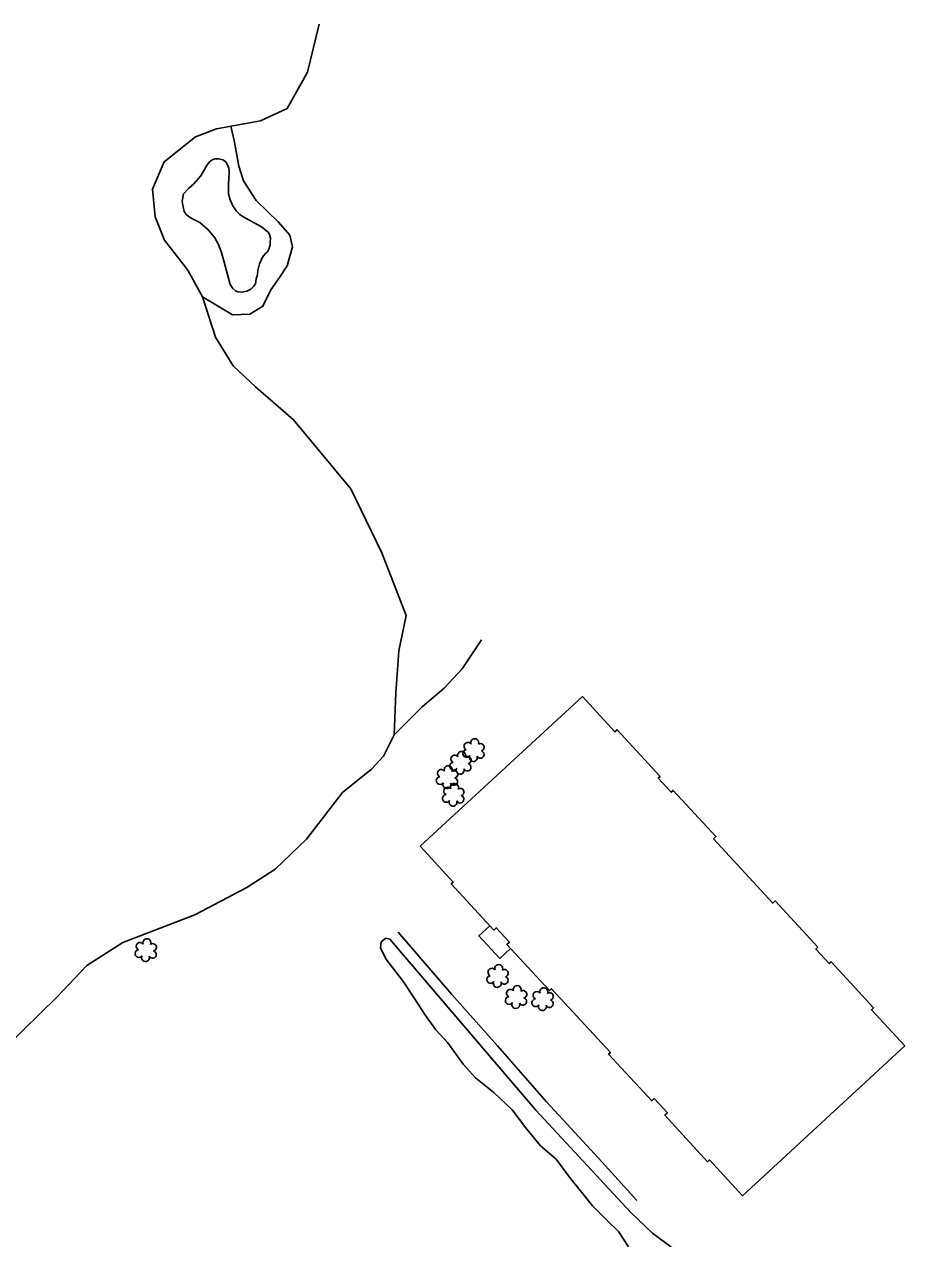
# Model space of a CAD drawing. Extents: x 1614427 to 1617186, y 896524 to 905462.
# Drawn here: x 1616425.5 to 1616645.4, y 903837.6 to 904141 of the extents above; entities that cross this region are included whole.
import ezdxf

# ---------------------------------------------------------------- set-up
doc = ezdxf.new("R2010")
doc.units = 0
for name, color, linetype in [('Exist Building', 7, 'Continuous'), ('Exist Other Culture Area Outline', 7, 'Continuous'), ('Exist Vegetation Hedge Row', 7, 'Continuous'), ('Exist Vegetation Shrub CELL', 7, 'Continuous'), ('Exist Vegetation Woods Line', 7, 'Continuous')]:
    doc.layers.add(name, color=color, linetype=linetype)

msp = doc.modelspace()

# ---------------------------------------------------------------- linework, layer by layer
at = {"layer": 'Exist Building'}
msp.add_lwpolyline([(1616645.44, 903885.78), (1616604.9, 903848.36), (1616596.66, 903857.28), (1616596.19, 903856.85), (1616585.49, 903868.45), (1616586.16, 903869.08), (1616582.89, 903872.63), (1616582.26, 903872.04), (1616571.49, 903883.71), (1616571.92, 903884.11), (1616557.21, 903900.05), (1616556.71, 903899.59), (1616546.07, 903911.11), (1616546.7, 903911.69), (1616543.39, 903915.27), (1616542.8, 903914.72), (1616532.18, 903926.23), (1616532.68, 903926.69), (1616524.44, 903935.63), (1616564.96, 903973.03), (1616573.06, 903964.25), (1616573.59, 903964.74), (1616584.34, 903953.09), (1616583.87, 903952.66), (1616587.13, 903949.13), (1616587.64, 903949.6), (1616598.3, 903938.04), (1616597.68, 903937.47), (1616612.48, 903921.42), (1616613.07, 903921.97), (1616623.74, 903910.41), (1616623.23, 903909.94), (1616626.58, 903906.32), (1616627.06, 903906.77), (1616637.66, 903895.28), (1616637.13, 903894.79)], close=True, dxfattribs=at)
msp.add_lwpolyline([(1616578.51, 903847.14), (1616569.84, 903856.72), (1616563.03, 903864.13), (1616555.97, 903871.79), (1616543.71, 903885.76), (1616532.29, 903898.62), (1616518.92, 903914.17)], dxfattribs=at)
at = {"layer": 'Exist Other Culture Area Outline'}
msp.add_lwpolyline([(1616476.65, 904102.98), (1616476.49, 904100.42), (1616476.54, 904098.64), (1616476.91, 904097.1), (1616477.59, 904095.58), (1616478.45, 904094.38), (1616479.34, 904093.41), (1616480.23, 904092.84), (1616481.24, 904092.29), (1616483.12, 904091.27), (1616484.75, 904090.36), (1616486.41, 904089.04), (1616486.74, 904088.47), (1616486.99, 904087.54), (1616486.95, 904086.53), (1616486.92, 904085.85), (1616486.61, 904084.78), (1616486.25, 904084.14), (1616485.67, 904083.61), (1616485.01, 904082.75), (1616484.27, 904081.13), (1616483.89, 904079.42), (1616483.77, 904078.37), (1616483.42, 904077.35), (1616483.28, 904076.15), (1616482.81, 904075.44), (1616482.08, 904074.79), (1616481.14, 904074.27), (1616479.66, 904074.05), (1616478.89, 904074.16), (1616478.33, 904074.28), (1616477.59, 904074.94), (1616476.98, 904075.92), (1616476.37, 904078.15), (1616475.38, 904081.88), (1616474.67, 904084.17), (1616474.05, 904085.93), (1616473.08, 904087.65), (1616471.48, 904089.65), (1616469.39, 904091.41), (1616467.16, 904092.53), (1616466, 904093.36), (1616465.47, 904094.19), (1616465.17, 904095.33), (1616464.99, 904096.72), (1616465.09, 904097.78), (1616465.3, 904098.64), (1616466.5, 904099.97), (1616467.87, 904101.12), (1616469.64, 904103.12), (1616471.18, 904105.87), (1616471.86, 904106.67), (1616472.61, 904107.17), (1616473.19, 904107.36), (1616474.11, 904107.32), (1616475.09, 904107.12), (1616475.75, 904106.68), (1616476.11, 904106.17), (1616476.6, 904105.02), (1616476.7, 904104.28), (1616476.71, 904103.33)], close=True, dxfattribs=at)
msp.add_lwpolyline([(1616546.98, 903910.12), (1616544.31, 903907.64), (1616539.09, 903913.26), (1616541.81, 903915.79)], dxfattribs=at)
at = {"layer": 'Exist Vegetation Hedge Row'}
for points in [[(1616469.99, 904072.86), (1616477.49, 904068.39), (1616481.83, 904068.54), (1616485.13, 904070.53), (1616487.1, 904074.59), (1616489.24, 904077.74), (1616491.2, 904080.59), (1616492.5, 904085.37), (1616491.82, 904088.27), (1616489.04, 904091.56), (1616483.42, 904096.9), (1616480.27, 904101.88), (1616479.13, 904105.52), (1616477.92, 904111.94), (1616477.08, 904115.48)], [(1616539.73, 903987.17), (1616534.9, 903979.95), (1616530.41, 903975.15), (1616524.87, 903970.45), (1616517.88, 903963.49)], [(1616576.43, 903835.55), (1616573.97, 903839.45), (1616571.06, 903842.27), (1616567.46, 903845.79), (1616561.69, 903852.97), (1616558.36, 903857.48), (1616554.43, 903860.81), (1616551.06, 903864.98), (1616547.4, 903869.78), (1616542.84, 903874.17), (1616538.25, 903877.78), (1616535.16, 903881.22), (1616531.28, 903886.51), (1616528.28, 903889.77), (1616525.73, 903893.38), (1616522.81, 903897.88), (1616520.2, 903901.76), (1616515.81, 903907.54), (1616514.48, 903910.23), (1616514.69, 903911.76), (1616515.82, 903912.68), (1616516.86, 903912.42), (1616553.26, 903869.74), (1616576.92, 903844.21), (1616582.4, 903838.98), (1616587.33, 903835.33)]]:
    msp.add_lwpolyline(points, dxfattribs=at)
at = {"layer": 'Exist Vegetation Shrub CELL'}
for p, q in [((1616537.81, 903959.48), (1616537.81, 903959.48)), ((1616534.52, 903956.31), (1616534.52, 903956.31)), ((1616531.18, 903952.72), (1616531.18, 903952.72)), ((1616532.75, 903948.3), (1616532.75, 903948.3)), ((1616455.92, 903909.52), (1616455.92, 903909.52)), ((1616543.8, 903903.07), (1616543.8, 903903.07)), ((1616548.43, 903897.81), (1616548.43, 903897.81)), ((1616555.07, 903897.25), (1616555.07, 903897.25))]:
    msp.add_line(p, q, dxfattribs=at)
for centre, radius, start, end in [((1616538.04, 903961.52), 0.99, 334.8391, 200.4717), ((1616534.75, 903958.35), 0.99, 334.8391, 200.4717), ((1616536.01, 903958.78), 0.955, 95.1099, 327.9534), ((1616536.33, 903960.61), 0.968, 35.8908, 245.4216), ((1616539.45, 903958.55), 0.937, 204.9913, 73.4601), ((1616539.49, 903960.35), 0.929, 284.4567, 126.0861), ((1616531.41, 903954.76), 0.99, 334.8391, 200.4717), ((1616532.72, 903955.6), 0.955, 95.1099, 327.9534), ((1616533.04, 903957.44), 0.968, 35.8908, 245.4216), ((1616536.16, 903955.38), 0.937, 204.9913, 73.4601), ((1616536.19, 903957.18), 0.929, 284.4567, 126.0861), ((1616537.69, 903957.8), 0.984, 151.2797, 21.387), ((1616529.38, 903952.02), 0.955, 95.1099, 327.9534), ((1616529.7, 903953.85), 0.968, 35.8908, 245.4216), ((1616532.82, 903951.79), 0.937, 204.9913, 73.4601), ((1616532.86, 903953.59), 0.929, 284.4567, 126.0861), ((1616534.39, 903954.63), 0.984, 151.2797, 21.387), ((1616531.06, 903951.04), 0.984, 151.2797, 21.387), ((1616531.27, 903949.42), 0.968, 35.8908, 245.4216), ((1616532.98, 903950.34), 0.99, 334.8391, 200.4717), ((1616534.42, 903949.17), 0.929, 284.4567, 126.0861), ((1616530.95, 903947.59), 0.955, 95.1099, 327.9534), ((1616532.62, 903946.61), 0.984, 151.2797, 21.387), ((1616534.39, 903947.37), 0.937, 204.9913, 73.4601), ((1616454.43, 903910.64), 0.968, 35.8908, 245.4216), ((1616456.15, 903911.56), 0.99, 334.8391, 200.4717), ((1616457.59, 903910.39), 0.929, 284.4567, 126.0861), ((1616454.12, 903908.81), 0.955, 95.1099, 327.9534), ((1616455.79, 903907.83), 0.984, 151.2797, 21.387), ((1616457.55, 903908.59), 0.937, 204.9913, 73.4601), ((1616542.32, 903904.19), 0.968, 35.8908, 245.4216), ((1616544.03, 903905.11), 0.99, 334.8391, 200.4717), ((1616545.47, 903903.93), 0.929, 284.4567, 126.0861), ((1616542, 903902.36), 0.955, 95.1099, 327.9534), ((1616543.67, 903901.38), 0.984, 151.2797, 21.387), ((1616545.44, 903902.14), 0.937, 204.9913, 73.4601), ((1616546.63, 903897.1), 0.955, 95.1099, 327.9534), ((1616546.95, 903898.93), 0.968, 35.8908, 245.4216), ((1616548.66, 903899.85), 0.99, 334.8391, 200.4717), ((1616550.1, 903898.67), 0.929, 284.4567, 126.0861), ((1616553.58, 903898.38), 0.968, 35.8908, 245.4216), ((1616555.29, 903899.29), 0.99, 334.8391, 200.4717), ((1616556.74, 903898.12), 0.929, 284.4567, 126.0861), ((1616548.3, 903896.12), 0.984, 151.2797, 21.387), ((1616550.07, 903896.88), 0.937, 204.9913, 73.4601), ((1616553.27, 903896.54), 0.955, 95.1099, 327.9534), ((1616554.94, 903895.57), 0.984, 151.2797, 21.387), ((1616556.7, 903896.32), 0.937, 204.9913, 73.4601)]:
    msp.add_arc(centre, radius, start, end, dxfattribs=at)
at = {"layer": 'Exist Vegetation Woods Line'}
msp.add_lwpolyline([(1616499.15, 904140.95), (1616496.29, 904129.02), (1616491.21, 904119.89), (1616484.52, 904116.85), (1616473.49, 904114.83), (1616468.32, 904112.88), (1616460.43, 904106.61), (1616457.53, 904099.8), (1616458.23, 904092.84), (1616460.53, 904087.06), (1616466.33, 904079.57), (1616469.99, 904072.86), (1616473.29, 904062.76), (1616477.67, 904055.67), (1616483.3, 904050.36), (1616492.77, 904042.16), (1616507.06, 904024.93), (1616514.86, 904008.97), (1616520.87, 903993.31), (1616519.05, 903984.48), (1616518.32, 903973.96), (1616517.88, 903963.49), (1616515.25, 903958.17), (1616512.28, 903954.91), (1616505.04, 903949.04), (1616495.97, 903937.39), (1616488.22, 903929.92), (1616481.14, 903925.34), (1616468.11, 903918.5), (1616450.17, 903911.57), (1616441.1, 903905.83), (1616433.66, 903897.96), (1616420.98, 903885.51)], dxfattribs=at)

doc.saveas('drawing.dxf')
